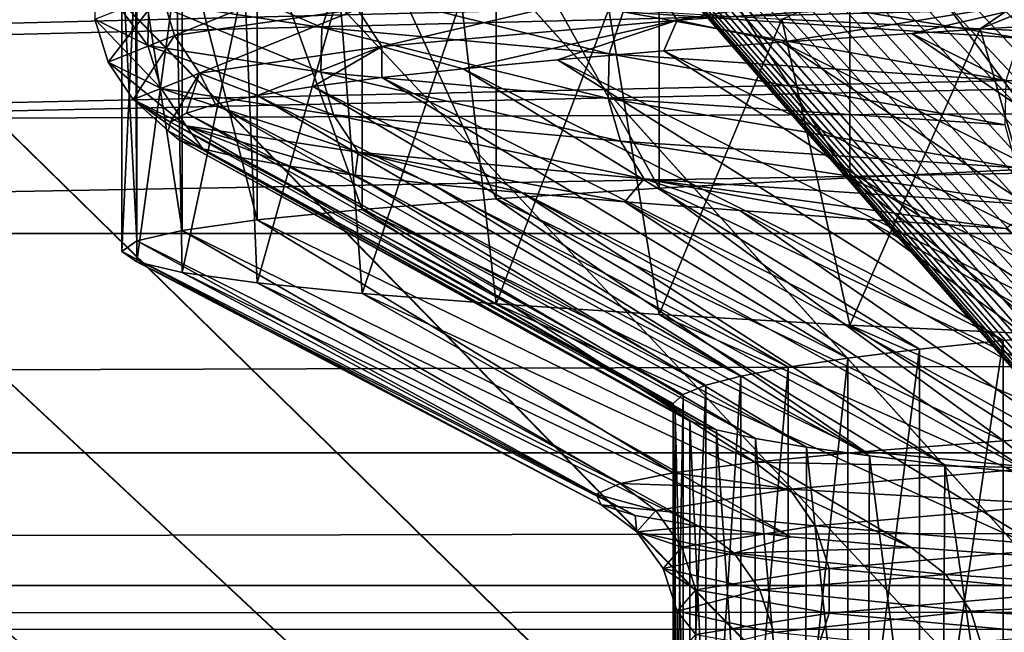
# Model space of a CAD drawing. Header units: metres. Extents: x -205 to 205, y -104 to 104.
# Tile 656 of 656: x -13.38 to -11.68, y -63.58 to -62.52. Entities that reach past the tile are written whole.
import ezdxf

# ---------------------------------------------------------------- set-up
doc = ezdxf.new("R2010")
doc.units = ezdxf.units.M
doc.layers.add('solid_01_2-CONSUMER_EHM_BOX_SW0001', color=7, linetype='CONTINUOUS')

msp = doc.modelspace()

# ---------------------------------------------------------------- linework, layer by layer
at = {"layer": 'solid_01_2-CONSUMER_EHM_BOX_SW0001'}
for points in [[(-200.010849, -74.958488), (-200.010773, 75.041512), (-0.010778, 75.04142)], [(-0.010849, -74.95858), (-200.010849, -74.958488), (-0.010778, 75.04142)], [(-18.22703, -48.090942, 1.5), (-5.630291, -67.95858, 1.5), (-5.630288, -62.958576, 1.5)], [(-18.22703, -48.090942, 1.5), (-17.911137, -55.43634, 1.5), (-5.630291, -67.95858, 1.5)], [(-18.22703, -48.090942, 1.5), (-5.616795, -62.575417, 1.5), (-5.606723, -62.448895, 1.5)], [(-18.22703, -48.090942, 1.5), (-5.624079, -62.702541, 1.5), (-5.616795, -62.575417, 1.5)], [(-18.22703, -48.090942, 1.5), (-5.628577, -62.830261, 1.5), (-5.624079, -62.702541, 1.5)], [(-18.22703, -48.090942, 1.5), (-5.630288, -62.958576, 1.5), (-5.628577, -62.830261, 1.5)], [(-16.935644, -50.113178, 23.020857), (-10.114202, -65.803871, 10.835979), (-16.93564, -65.803871, 23.020824)], [(-16.935644, -50.113178, 23.020857), (-10.114178, -50.113178, 10.83596), (-10.114202, -65.803871, 10.835979)], [(-16.890543, -50.113178, 26.427031), (-16.890539, -65.803871, 26.427061), (-9.748847, -50.113178, 38.42704)], [(-9.748847, -50.113178, 38.42704), (-16.890539, -65.803871, 26.427061), (-9.748873, -65.803871, 38.427025)], [(-17.911137, -55.43634, 1.5), (-17.891396, -55.958572, 1.5), (-5.630291, -67.95858, 1.5)], [(-17.891396, -55.958572, 1.5), (-17.911461, -56.484039, 1.5), (-4.227978, -71.672737, 1.5)], [(-17.891396, -55.958572, 1.5), (-5.628419, -68.087067, 1.5), (-5.630291, -67.95858, 1.5)], [(-17.891396, -55.958572, 1.5), (-5.623807, -68.214882, 1.5), (-5.628419, -68.087067, 1.5)], [(-17.891396, -55.958572, 1.5), (-5.616457, -68.342003, 1.5), (-5.623807, -68.214882, 1.5)], [(-17.891396, -55.958572, 1.5), (-5.606367, -68.468452, 1.5), (-5.616457, -68.342003, 1.5)], [(-17.891396, -55.958572, 1.5), (-5.593538, -68.594208, 1.5), (-5.606367, -68.468452, 1.5)], [(-17.891396, -55.958572, 1.5), (-5.577969, -68.719284, 1.5), (-5.593538, -68.594208, 1.5)], [(-17.891396, -55.958572, 1.5), (-5.559661, -68.843681, 1.5), (-5.577969, -68.719284, 1.5)], [(-17.891396, -55.958572, 1.5), (-5.538614, -68.967392, 1.5), (-5.559661, -68.843681, 1.5)], [(-17.891396, -55.958572, 1.5), (-5.514828, -69.090416, 1.5), (-5.538614, -68.967392, 1.5)], [(-17.891396, -55.958572, 1.5), (-5.488285, -69.212814, 1.5), (-5.514828, -69.090416, 1.5)], [(-17.891396, -55.958572, 1.5), (-5.458924, -69.334785, 1.5), (-5.488285, -69.212814, 1.5)], [(-17.891396, -55.958572, 1.5), (-5.426768, -69.456238, 1.5), (-5.458924, -69.334785, 1.5)], [(-17.891396, -55.958572, 1.5), (-5.391854, -69.57708, 1.5), (-5.426768, -69.456238, 1.5)], [(-17.891396, -55.958572, 1.5), (-5.354214, -69.697182, 1.5), (-5.391854, -69.57708, 1.5)], [(-17.891396, -55.958572, 1.5), (-5.313886, -69.816452, 1.5), (-5.354214, -69.697182, 1.5)], [(-17.891396, -55.958572, 1.5), (-5.270903, -69.934761, 1.5), (-5.313886, -69.816452, 1.5)], [(-17.891396, -55.958572, 1.5), (-5.225301, -70.052017, 1.5), (-5.270903, -69.934761, 1.5)], [(-17.891396, -55.958572, 1.5), (-5.177114, -70.168091, 1.5), (-5.225301, -70.052017, 1.5)], [(-17.891396, -55.958572, 1.5), (-5.126377, -70.282898, 1.5), (-5.177114, -70.168091, 1.5)], [(-17.891396, -55.958572, 1.5), (-5.073048, -70.396767, 1.5), (-5.126377, -70.282898, 1.5)], [(-17.891396, -55.958572, 1.5), (-5.017091, -70.509857, 1.5), (-5.073048, -70.396767, 1.5)], [(-17.891396, -55.958572, 1.5), (-4.958504, -70.622047, 1.5), (-5.017091, -70.509857, 1.5)], [(-17.891396, -55.958572, 1.5), (-4.897288, -70.7332, 1.5), (-4.958504, -70.622047, 1.5)], [(-17.891396, -55.958572, 1.5), (-4.833442, -70.843193, 1.5), (-4.897288, -70.7332, 1.5)], [(-17.891396, -55.958572, 1.5), (-4.766966, -70.951912, 1.5), (-4.833442, -70.843193, 1.5)], [(-17.891396, -55.958572, 1.5), (-4.69786, -71.059227, 1.5), (-4.766966, -70.951912, 1.5)], [(-17.891396, -55.958572, 1.5), (-4.626123, -71.165016, 1.5), (-4.69786, -71.059227, 1.5)], [(-17.891396, -55.958572, 1.5), (-4.551755, -71.26915, 1.5), (-4.626123, -71.165016, 1.5)], [(-17.891396, -55.958572, 1.5), (-4.474756, -71.37175, 1.5), (-4.551755, -71.26915, 1.5)], [(-17.891396, -55.958572, 1.5), (-4.395126, -71.473305, 1.5), (-4.474756, -71.37175, 1.5)], [(-17.891396, -55.958572, 1.5), (-4.312868, -71.573692, 1.5), (-4.395126, -71.473305, 1.5)], [(-17.891396, -55.958572, 1.5), (-4.227978, -71.672737, 1.5), (-4.312868, -71.573692, 1.5)], [(-17.911461, -56.484039, 1.5), (-17.968445, -57.00082, 1.5), (-4.140458, -71.770256, 1.5)], [(-17.911461, -56.484039, 1.5), (-4.140458, -71.770256, 1.5), (-4.227978, -71.672737, 1.5)], [(-17.968445, -57.00082, 1.5), (-18.062349, -57.508919, 1.5), (-4.140458, -71.770256, 1.5)], [(-18.062349, -57.508919, 1.5), (-18.193842, -58.010399, 1.5), (-4.050307, -71.866081, 1.5)], [(-18.062349, -57.508919, 1.5), (-4.050307, -71.866081, 1.5), (-4.140458, -71.770256, 1.5)], [(-18.193842, -58.010399, 1.5), (-18.362253, -58.503197, 1.5), (-3.957524, -71.960037, 1.5)], [(-18.193842, -58.010399, 1.5), (-3.957524, -71.960037, 1.5), (-4.050307, -71.866081, 1.5)], [(-18.362253, -58.503197, 1.5), (-18.565573, -58.981098, 1.5), (-3.86211, -72.051941, 1.5)], [(-18.362253, -58.503197, 1.5), (-3.86211, -72.051941, 1.5), (-3.957524, -71.960037, 1.5)], [(-18.565573, -58.981098, 1.5), (-18.804636, -59.444927, 1.5), (-3.778231, -72.128967, 1.5)], [(-18.565573, -58.981098, 1.5), (-3.778231, -72.128967, 1.5), (-3.86211, -72.051941, 1.5)], [(-18.804636, -59.444927, 1.5), (-19.078606, -59.893864, 1.5), (-3.692419, -72.204247, 1.5)], [(-18.804636, -59.444927, 1.5), (-3.692419, -72.204247, 1.5), (-3.778231, -72.128967, 1.5)], [(-19.078606, -59.893864, 1.5), (-19.382944, -60.319199, 1.5), (-3.514265, -72.351166, 1.5)], [(-19.078606, -59.893864, 1.5), (-3.60447, -72.278191, 1.5), (-3.692419, -72.204247, 1.5)], [(-19.078606, -59.893864, 1.5), (-3.514265, -72.351166, 1.5), (-3.60447, -72.278191, 1.5)], [(-19.382944, -60.319199, 1.5), (-19.718016, -60.719967, 1.5), (-3.421923, -72.422989, 1.5)], [(-19.382944, -60.319199, 1.5), (-3.421923, -72.422989, 1.5), (-3.514265, -72.351166, 1.5)], [(-19.718016, -60.719967, 1.5), (-20.083458, -61.097137, 1.5), (-0.010849, -74.95858, 1.5)], [(-19.718016, -60.719967, 1.5), (-0.010849, -74.95858, 1.5), (-3.327567, -72.493484, 1.5)], [(-19.718016, -60.719967, 1.5), (-3.327567, -72.493484, 1.5), (-3.421923, -72.422989, 1.5)], [(-20.083458, -61.097137, 1.5), (-20.473637, -61.444942, 1.5), (-0.010849, -74.95858, 1.5)], [(-20.473637, -61.444942, 1.5), (-20.889027, -61.763126, 1.5), (-0.010849, -74.95858, 1.5)], [(-54.604618, -63.568218, 69), (-13.504473, -61.571167, 69), (-12.004473, -61.571278, 69)], [(-54.604618, -63.568218, 69), (-12.004473, -61.571278, 69), (-7.204473, -61.571621, 69)], [(-6.004473, -61.571709, 69), (-54.604618, -63.568218, 69), (-7.204473, -61.571621, 69)], [(-6.004473, -61.571709, 69), (5.995527, -61.572571, 69), (-54.604618, -63.568218, 69)], [(5.995527, -61.572571, 69), (7.195527, -61.572655, 69), (-54.604618, -63.568218, 69)], [(7.195527, -61.572655, 69), (11.995527, -61.573002, 69), (-54.604618, -63.568218, 69)], [(11.995527, -61.573002, 69), (13.495527, -61.573109, 69), (-54.604618, -63.568218, 69)], [(13.495527, -61.573109, 69), (24.245527, -61.573879, 69), (-54.604618, -63.568218, 69)], [(24.245527, -61.573879, 69), (25.745527, -61.573986, 69), (-54.604618, -63.568218, 69)], [(25.745527, -61.573986, 69), (36.095528, -61.57473, 69), (-54.604618, -63.568218, 69)], [(36.095528, -61.57473, 69), (37.595528, -61.574837, 69), (-54.604618, -63.568218, 69)], [(37.595528, -61.574837, 69), (54.595528, -61.576061, 69), (-54.604618, -63.568218, 69)], [(54.595528, -61.576061, 69), (54.595383, -63.576061, 69), (-54.604618, -63.568218, 69)], [(-20.889027, -61.763126, 1.5), (-21.329157, -62.051952, 1.5), (-0.010849, -74.95858, 1.5)], [(-21.329157, -62.051952, 1.5), (-21.786985, -62.306408, 1.5), (-0.010849, -74.95858, 1.5)], [(-11.71913, -62.535767, 18.425154), (-12.061123, -62.518578, 19.136127), (-11.085246, -62.106728, 18.977259)], [(-11.71913, -62.535767, 18.425154), (-11.085246, -62.106728, 18.977259), (-10.710612, -62.125141, 18.282154)], [(-11.335252, -62.55294, 17.735847), (-11.71913, -62.535767, 18.425154), (-10.710612, -62.125141, 18.282154)], [(-11.567352, -62.774155, 30.859097), (-11.567363, -62.252636, 30.859076), (-11.94381, -62.270748, 30.120247)], [(-11.943801, -62.792328, 30.120268), (-11.94381, -62.270748, 30.120247), (-12.273116, -62.288864, 29.359266)], [(-11.567352, -62.774155, 30.859097), (-11.94381, -62.270748, 30.120247), (-11.943801, -62.792328, 30.120268)], [(-12.273108, -62.810516, 29.359285), (-12.273116, -62.288864, 29.359266), (-12.553992, -62.30698, 28.579111)], [(-11.943801, -62.792328, 30.120268), (-12.273116, -62.288864, 29.359266), (-12.273108, -62.810516, 29.359285)], [(-21.786985, -62.306408, 1.5), (-22.262926, -62.525806, 1.5), (-0.010849, -74.95858, 1.5)], [(-12.553987, -62.828705, 28.57913), (-12.553992, -62.30698, 28.579111), (-12.785339, -62.325104, 27.782835)], [(-12.273108, -62.810516, 29.359285), (-12.553992, -62.30698, 28.579111), (-12.553987, -62.828705, 28.57913)], [(-12.785336, -62.846882, 27.782852), (-12.785339, -62.325104, 27.782835), (-12.966241, -62.343231, 26.973566)], [(-12.553987, -62.828705, 28.57913), (-12.785339, -62.325104, 27.782835), (-12.785336, -62.846882, 27.782852)], [(-12.966239, -62.86504, 26.973579), (-12.966241, -62.343231, 26.973566), (-13.095975, -62.36137, 26.15451)], [(-12.785336, -62.846882, 27.782852), (-12.966241, -62.343231, 26.973566), (-12.966239, -62.86504, 26.973579)], [(-59.100994, -62.364162, 75), (-58.043312, -62.885124, 75), (59.091938, -62.37265, 75)], [(-58.043312, -62.885124, 75), (58.03418, -62.893459, 75), (59.091938, -62.37265, 75)], [(-13.095974, -62.88319, 26.15452), (-13.095975, -62.36137, 26.15451), (-13.174023, -62.379513, 25.328903)], [(-12.966239, -62.86504, 26.973579), (-13.095975, -62.36137, 26.15451), (-13.095974, -62.88319, 26.15452)], [(-13.174023, -62.901329, 25.328909), (-13.174023, -62.379513, 25.328903), (-13.200074, -62.397659, 24.5)], [(-13.095974, -62.88319, 26.15452), (-13.174023, -62.379513, 25.328903), (-13.174023, -62.901329, 25.328909)], [(-13.174023, -62.901329, 25.328909), (-13.200074, -62.397659, 24.5), (-13.200075, -62.91946, 24.5)], [(-13.200075, -62.91946, 24.5), (-13.200074, -62.397659, 24.5), (-13.176491, -62.415009, 23.711302)], [(-12.282241, -62.456158, 29.400137), (-11.58035, -62.410595, 30.887045), (-12.241695, -62.520607, 29.383949)], [(-11.58035, -62.410595, 30.887045), (-11.542123, -62.475044, 30.86595), (-12.241695, -62.520607, 29.383949)], [(-13.200075, -62.91946, 24.5), (-13.176491, -62.415009, 23.711302), (-13.174024, -62.937504, 23.671101)], [(-13.174024, -62.937504, 23.671101), (-13.176491, -62.415009, 23.711302), (-13.105828, -62.432331, 22.925442)], [(-13.127313, -62.414959, 22.939831), (-13.153112, -62.487778, 22.936749), (-12.855122, -62.53334, 21.316725)], [(-13.13166, -62.473366, 26.224684), (-12.815519, -62.427803, 27.842329), (-13.109196, -62.547287, 26.221716)], [(-12.829907, -62.460522, 21.322985), (-13.127313, -62.414959, 22.939831), (-12.855122, -62.53334, 21.316725)], [(-12.815519, -62.427803, 27.842329), (-12.793598, -62.501724, 27.836594), (-13.109196, -62.547287, 26.221716)], [(-13.244747, -62.442215, 24.580976), (-13.246477, -62.518929, 24.580967), (-13.154828, -62.564491, 22.936523)], [(-13.153112, -62.487778, 22.936749), (-13.244747, -62.442215, 24.580976), (-13.154828, -62.564491, 22.936523)], [(-13.174024, -62.937504, 23.671101), (-13.105828, -62.432331, 22.925442), (-13.095976, -62.955578, 22.845493)], [(-13.095976, -62.955578, 22.845493), (-13.105828, -62.432331, 22.925442), (-12.988341, -62.449631, 22.145231)], [(-12.291567, -62.443779, 19.771215), (-12.334893, -62.506088, 19.754538), (-11.651344, -62.551651, 18.258671)], [(-11.61042, -62.489346, 18.280602), (-12.291567, -62.443779, 19.771215), (-11.651344, -62.551651, 18.258671)], [(-13.095976, -62.955578, 22.845493), (-12.988341, -62.449631, 22.145231), (-12.966243, -62.973679, 22.026442)], [(-12.966243, -62.973679, 22.026442), (-12.988341, -62.449631, 22.145231), (-12.824454, -62.466908, 21.373453)], [(-12.829907, -62.460522, 21.322985), (-12.855122, -62.53334, 21.316725), (-12.359133, -62.578903, 19.745195)], [(-12.334893, -62.506088, 19.754538), (-12.829907, -62.460522, 21.322985), (-12.359133, -62.578903, 19.745195)], [(-12.793598, -62.501724, 27.836594), (-12.282241, -62.456158, 29.400137), (-12.751362, -62.56617, 27.825567)], [(-12.282241, -62.456158, 29.400137), (-12.241695, -62.520607, 29.383949), (-12.751362, -62.56617, 27.825567)], [(-13.246477, -62.518929, 24.580967), (-13.13166, -62.473366, 26.224684), (-13.223815, -62.59285, 24.580811)], [(-13.13166, -62.473366, 26.224684), (-13.109196, -62.547287, 26.221716), (-13.223815, -62.59285, 24.580811)], [(-12.966243, -62.973679, 22.026442), (-12.824454, -62.466908, 21.373453), (-12.785342, -62.991802, 21.217176)], [(-12.785342, -62.991802, 21.217176), (-12.824454, -62.466908, 21.373453), (-12.614761, -62.484158, 20.612883)], [(-12.241695, -62.520607, 29.383949), (-11.542123, -62.475044, 30.86595), (-12.061116, -62.558475, 29.666821)], [(-11.542123, -62.475044, 30.86595), (-11.836858, -62.543297, 30.163109), (-12.061116, -62.558475, 29.666821)], [(-11.542123, -62.475044, 30.86595), (-11.592205, -62.528133, 30.648819), (-11.836858, -62.543297, 30.163109)], [(-13.153112, -62.487778, 22.936749), (-13.154828, -62.564491, 22.936523), (-12.856795, -62.610058, 21.316288)], [(-12.855122, -62.53334, 21.316725), (-13.153112, -62.487778, 22.936749), (-12.856795, -62.610058, 21.316288)], [(-12.785342, -62.991802, 21.217176), (-12.614761, -62.484158, 20.612883), (-12.553997, -63.009972, 20.420902)], [(-12.553997, -63.009972, 20.420902), (-12.614761, -62.484158, 20.612883), (-12.360017, -62.501377, 19.86623)], [(-13.109196, -62.547287, 26.221716), (-12.793598, -62.501724, 27.836594), (-13.065915, -62.611736, 26.216021)], [(-12.793598, -62.501724, 27.836594), (-12.751362, -62.56617, 27.825567), (-13.065915, -62.611736, 26.216021)], [(-12.553997, -63.009972, 20.420902), (-12.360017, -62.501377, 19.86623), (-12.273123, -63.028175, 19.640751)], [(-12.273123, -63.028175, 19.640751), (-12.360017, -62.501377, 19.86623), (-12.061123, -62.518578, 19.136127)], [(-12.334893, -62.506088, 19.754538), (-12.359133, -62.578903, 19.745195), (-11.674238, -62.62447, 18.246389)], [(-11.651344, -62.551651, 18.258671), (-12.334893, -62.506088, 19.754538), (-11.674238, -62.62447, 18.246389)], [(-22.262926, -62.525806, 1.5), (-22.756565, -62.710842, 1.5), (-0.010849, -74.95858, 1.5)], [(-13.246477, -62.518929, 24.580967), (-13.223815, -62.59285, 24.580811), (-13.13232, -62.638412, 22.93918)], [(-13.154828, -62.564491, 22.936523), (-13.246477, -62.518929, 24.580967), (-13.13232, -62.638412, 22.93918)], [(-12.751362, -62.56617, 27.825567), (-12.241695, -62.520607, 29.383949), (-12.610807, -62.604294, 28.116449)], [(-12.241695, -62.520607, 29.383949), (-12.448448, -62.588978, 28.642771), (-12.610807, -62.604294, 28.116449)], [(-12.241695, -62.520607, 29.383949), (-12.265026, -62.573696, 29.159985), (-12.448448, -62.588978, 28.642771)], [(-12.273123, -63.028175, 19.640751), (-12.061123, -62.518578, 19.136127), (-11.94382, -63.046375, 18.879774)], [(-12.241695, -62.520607, 29.383949), (-12.061116, -62.558475, 29.666821), (-12.265026, -62.573696, 29.159985)], [(-11.94382, -63.046375, 18.879774), (-12.061123, -62.518578, 19.136127), (-11.71913, -62.535767, 18.425154)], [(-11.592205, -62.528133, 30.648819), (-10.899573, -63.013309, 30.091408), (-11.836858, -62.543297, 30.163109)], [(-13.223815, -62.59285, 24.580811), (-13.109196, -62.547287, 26.221716), (-13.180154, -62.657299, 24.580534)], [(-13.109196, -62.547287, 26.221716), (-13.065915, -62.611736, 26.216021), (-13.180154, -62.657299, 24.580534)], [(-12.855122, -62.53334, 21.316725), (-12.856795, -62.610058, 21.316288), (-12.36074, -62.655621, 19.744555)], [(-12.359133, -62.578903, 19.745195), (-12.855122, -62.53334, 21.316725), (-12.36074, -62.655621, 19.744555)], [(-11.836858, -62.543297, 30.163109), (-11.124141, -63.028381, 29.630116), (-12.061116, -62.558475, 29.666821)], [(-11.94382, -63.046375, 18.879774), (-11.71913, -62.535767, 18.425154), (-11.567377, -63.064548, 18.140949)], [(-11.836858, -62.543297, 30.163109), (-10.899573, -63.013309, 30.091408), (-11.124141, -63.028381, 29.630116)], [(-11.567377, -63.064548, 18.140949), (-11.71913, -62.535767, 18.425154), (-11.335252, -62.55294, 17.735847)], [(-13.154828, -62.564491, 22.936523), (-13.13232, -62.638412, 22.93918), (-12.834795, -62.683979, 21.321718)], [(-12.856795, -62.610058, 21.316288), (-13.154828, -62.564491, 22.936523), (-12.834795, -62.683979, 21.321718)], [(-12.061116, -62.558475, 29.666821), (-11.32919, -63.043301, 29.159838), (-12.265026, -62.573696, 29.159985)], [(-12.061116, -62.558475, 29.666821), (-11.124141, -63.028381, 29.630116), (-11.32919, -63.043301, 29.159838)], [(-13.065915, -62.611736, 26.216021), (-12.751362, -62.56617, 27.825567), (-12.965676, -62.650333, 26.500343)], [(-12.751362, -62.56617, 27.825567), (-12.86987, -62.634983, 27.043436), (-12.965676, -62.650333, 26.500343)], [(-12.751362, -62.56617, 27.825567), (-12.751454, -62.619633, 27.582745), (-12.86987, -62.634983, 27.043436)], [(-12.751362, -62.56617, 27.825567), (-12.610807, -62.604294, 28.116449), (-12.751454, -62.619633, 27.582745)], [(-12.265026, -62.573696, 29.159985), (-11.514366, -63.058182, 28.681393), (-12.448448, -62.588978, 28.642771)], [(-12.359133, -62.578903, 19.745195), (-12.36074, -62.655621, 19.744555), (-11.675754, -62.701183, 18.245554)], [(-11.674238, -62.62447, 18.246389), (-12.359133, -62.578903, 19.745195), (-11.675754, -62.701183, 18.245554)], [(-12.265026, -62.573696, 29.159985), (-11.32919, -63.043301, 29.159838), (-11.514366, -63.058182, 28.681393)], [(-13.223815, -62.59285, 24.580811), (-13.180154, -62.657299, 24.580534), (-13.088959, -62.702866, 22.944324)], [(-13.13232, -62.638412, 22.93918), (-13.223815, -62.59285, 24.580811), (-13.088959, -62.702866, 22.944324)], [(-12.448448, -62.588978, 28.642771), (-11.679348, -63.073132, 28.195608), (-12.610807, -62.604294, 28.116449)], [(-12.448448, -62.588978, 28.642771), (-11.514366, -63.058182, 28.681393), (-11.679348, -63.073132, 28.195608)], [(-13.180154, -62.657299, 24.580534), (-13.065915, -62.611736, 26.216021), (-13.115846, -62.696331, 24.864553)], [(-13.065915, -62.611736, 26.216021), (-13.088664, -62.681, 25.409893), (-13.115846, -62.696331, 24.864553)], [(-13.065915, -62.611736, 26.216021), (-13.038635, -62.665672, 25.955309), (-13.088664, -62.681, 25.409893)], [(-13.065915, -62.611736, 26.216021), (-12.965676, -62.650333, 26.500343), (-13.038635, -62.665672, 25.955309)], [(-12.856795, -62.610058, 21.316288), (-12.834795, -62.683979, 21.321718), (-12.339586, -62.729542, 19.752674)], [(-12.36074, -62.655621, 19.744555), (-12.856795, -62.610058, 21.316288), (-12.339586, -62.729542, 19.752674)], [(-12.610807, -62.604294, 28.116449), (-11.823851, -63.088268, 27.703325), (-12.751454, -62.619633, 27.582745)], [(-12.610807, -62.604294, 28.116449), (-11.679348, -63.073132, 28.195608), (-11.823851, -63.088268, 27.703325)], [(-12.751454, -62.619633, 27.582745), (-11.947617, -63.103622, 27.205402), (-12.86987, -62.634983, 27.043436)], [(-12.751454, -62.619633, 27.582745), (-11.823851, -63.088268, 27.703325), (-11.947617, -63.103622, 27.205402)], [(-13.13232, -62.638412, 22.93918), (-13.088959, -62.702866, 22.944324), (-12.792415, -62.748428, 21.332203)], [(-12.834795, -62.683979, 21.321718), (-13.13232, -62.638412, 22.93918), (-12.792415, -62.748428, 21.332203)], [(-12.86987, -62.634983, 27.043436), (-12.050426, -63.119091, 26.702724), (-12.965676, -62.650333, 26.500343)], [(-12.86987, -62.634983, 27.043436), (-11.947617, -63.103622, 27.205402), (-12.050426, -63.119091, 26.702724)], [(-13.180154, -62.657299, 24.580534), (-13.101721, -62.726986, 23.774998), (-13.060148, -62.74229, 23.231194)], [(-13.088959, -62.702866, 22.944324), (-13.180154, -62.657299, 24.580534), (-13.060148, -62.74229, 23.231194)], [(-13.180154, -62.657299, 24.580534), (-13.120223, -62.711662, 24.319519), (-13.101721, -62.726986, 23.774998)], [(-13.180154, -62.657299, 24.580534), (-13.115846, -62.696331, 24.864553), (-13.120223, -62.711662, 24.319519)], [(-13.038635, -62.665672, 25.955309), (-12.192485, -63.150345, 25.686636), (-13.088664, -62.681, 25.409893)], [(-12.965676, -62.650333, 26.500343), (-12.132097, -63.134666, 26.196173), (-13.038635, -62.665672, 25.955309)], [(-13.038635, -62.665672, 25.955309), (-12.132097, -63.134666, 26.196173), (-12.192485, -63.150345, 25.686636)], [(-12.965676, -62.650333, 26.500343), (-12.050426, -63.119091, 26.702724), (-12.132097, -63.134666, 26.196173)], [(-12.36074, -62.655621, 19.744555), (-12.339586, -62.729542, 19.752674), (-11.655769, -62.775105, 18.256237)], [(-11.675754, -62.701183, 18.245554), (-12.36074, -62.655621, 19.744555), (-11.655769, -62.775105, 18.256237)], [(-13.088664, -62.681, 25.409893), (-12.231483, -63.16613, 25.175009), (-13.115846, -62.696331, 24.864553)], [(-13.088664, -62.681, 25.409893), (-12.192485, -63.150345, 25.686636), (-12.231483, -63.16613, 25.175009)], [(-13.115846, -62.696331, 24.864553), (-12.249021, -63.182022, 24.662188), (-13.120223, -62.711662, 24.319519)], [(-13.115846, -62.696331, 24.864553), (-12.231483, -63.16613, 25.175009), (-12.249021, -63.182022, 24.662188)], [(-12.834795, -62.683979, 21.321718), (-12.792415, -62.748428, 21.332203), (-12.298839, -62.793995, 19.768339)], [(-12.339586, -62.729542, 19.752674), (-12.834795, -62.683979, 21.321718), (-12.298839, -62.793995, 19.768339)], [(-22.756565, -62.710842, 1.5), (-23.259628, -62.858597, 1.5), (-0.010849, -74.95858, 1.5)], [(-13.120223, -62.711662, 24.319519), (-12.249021, -63.182022, 24.662188), (-12.245173, -63.196987, 24.152815)], [(-13.120223, -62.711662, 24.319519), (-12.245173, -63.196987, 24.152815), (-13.101721, -62.726986, 23.774998)], [(-13.088959, -62.702866, 22.944324), (-12.90772, -62.772831, 22.146904), (-12.797235, -62.788044, 21.608461)], [(-12.792415, -62.748428, 21.332203), (-13.088959, -62.702866, 22.944324), (-12.797235, -62.788044, 21.608461)], [(-13.088959, -62.702866, 22.944324), (-12.995432, -62.75758, 22.688293), (-12.90772, -62.772831, 22.146904)], [(-13.088959, -62.702866, 22.944324), (-13.060148, -62.74229, 23.231194), (-12.995432, -62.75758, 22.688293)], [(-13.101721, -62.726986, 23.774998), (-12.245173, -63.196987, 24.152815), (-12.220153, -63.211979, 23.644047)], [(-13.101721, -62.726986, 23.774998), (-12.220153, -63.211979, 23.644047), (-13.060148, -62.74229, 23.231194)], [(-12.339586, -62.729542, 19.752674), (-12.298839, -62.793995, 19.768339), (-11.617278, -62.839561, 18.276846)], [(-11.655769, -62.775105, 18.256237), (-12.339586, -62.729542, 19.752674), (-11.617278, -62.839561, 18.276846)], [(-13.060148, -62.74229, 23.231194), (-12.220153, -63.211979, 23.644047), (-12.174005, -63.226997, 23.136765)], [(-13.060148, -62.74229, 23.231194), (-12.174005, -63.226997, 23.136765), (-12.995432, -62.75758, 22.688293)], [(-12.792415, -62.748428, 21.332203), (-12.797235, -62.788044, 21.608461), (-12.664242, -62.803242, 21.074364)], [(-12.792415, -62.748428, 21.332203), (-12.509078, -62.818447, 20.546003), (-12.332164, -62.833687, 20.024771)], [(-12.298839, -62.793995, 19.768339), (-12.792415, -62.748428, 21.332203), (-12.332164, -62.833687, 20.024771)], [(-12.792415, -62.748428, 21.332203), (-12.664242, -62.803242, 21.074364), (-12.509078, -62.818447, 20.546003)], [(-12.995432, -62.75758, 22.688293), (-12.174005, -63.226997, 23.136765), (-12.106807, -63.242039, 22.631844)], [(-12.995432, -62.75758, 22.688293), (-12.106807, -63.242039, 22.631844), (-12.90772, -62.772831, 22.146904)], [(-12.90772, -62.772831, 22.146904), (-12.106807, -63.242039, 22.631844), (-12.018678, -63.257107, 22.130157)], [(-12.90772, -62.772831, 22.146904), (-12.018678, -63.257107, 22.130157), (-12.797235, -62.788044, 21.608461)], [(-11.567352, -62.774155, 30.859097), (-11.943801, -62.792328, 30.120268), (-11.061133, -63.209156, 30.070127)], [(-12.797235, -62.788044, 21.608461), (-12.018678, -63.257107, 22.130157), (-11.909769, -63.272202, 21.632572)], [(-12.797235, -62.788044, 21.608461), (-11.909769, -63.272202, 21.632572), (-12.664242, -62.803242, 21.074364)], [(-12.298839, -62.793995, 19.768339), (-12.332164, -62.833687, 20.024771), (-12.133996, -62.848984, 19.512035)], [(-12.298839, -62.793995, 19.768339), (-11.914945, -62.864365, 19.008669), (-11.675328, -62.879818, 18.515244)], [(-11.617278, -62.839561, 18.276846), (-12.298839, -62.793995, 19.768339), (-11.675328, -62.879818, 18.515244)], [(-12.298839, -62.793995, 19.768339), (-12.133996, -62.848984, 19.512035), (-11.914945, -62.864365, 19.008669)], [(-11.943801, -62.792328, 30.120268), (-12.273108, -62.810516, 29.359285), (-11.393126, -63.227543, 29.354843)], [(-11.943801, -62.792328, 30.120268), (-11.393126, -63.227543, 29.354843), (-11.061133, -63.209156, 30.070127)], [(-12.664242, -62.803242, 21.074364), (-11.909769, -63.272202, 21.632572), (-11.780273, -63.287312, 21.139957)], [(-12.664242, -62.803242, 21.074364), (-11.780273, -63.287312, 21.139957), (-12.509078, -62.818447, 20.546003)], [(-12.273108, -62.810516, 29.359285), (-12.553987, -62.828705, 28.57913), (-11.679111, -63.24593, 28.620026)], [(-12.509078, -62.818447, 20.546003), (-11.780273, -63.287312, 21.139957), (-11.630414, -63.302444, 20.653162)], [(-12.509078, -62.818447, 20.546003), (-11.630414, -63.302444, 20.653162), (-12.332164, -62.833687, 20.024771)], [(-12.273108, -62.810516, 29.359285), (-11.679111, -63.24593, 28.620026), (-11.393126, -63.227543, 29.354843)], [(-12.553987, -62.828705, 28.57913), (-12.785336, -62.846882, 27.782852), (-11.917854, -63.264317, 27.868509)], [(-12.553987, -62.828705, 28.57913), (-11.917854, -63.264317, 27.868509), (-11.679111, -63.24593, 28.620026)], [(-12.332164, -62.833687, 20.024771), (-11.630414, -63.302444, 20.653162), (-11.460449, -63.317604, 20.173019)], [(-12.332164, -62.833687, 20.024771), (-11.460449, -63.317604, 20.173019), (-12.133996, -62.848984, 19.512035)], [(-12.785336, -62.846882, 27.782852), (-12.966239, -62.86504, 26.973579), (-12.1081, -63.282711, 27.103153)], [(-12.785336, -62.846882, 27.782852), (-12.1081, -63.282711, 27.103153), (-11.917854, -63.264317, 27.868509)], [(-12.133996, -62.848984, 19.512035), (-11.460449, -63.317604, 20.173019), (-11.27067, -63.332802, 19.700352)], [(-12.133996, -62.848984, 19.512035), (-11.27067, -63.332802, 19.700352), (-11.914945, -62.864365, 19.008669)], [(-23.259628, -62.858597, 1.5), (-23.772503, -62.968483, 1.5), (-0.010849, -74.95858, 1.5)], [(-12.966239, -62.86504, 26.973579), (-13.095974, -62.88319, 26.15452), (-12.249017, -63.301102, 26.327118)], [(-12.966239, -62.86504, 26.973579), (-12.249017, -63.301102, 26.327118), (-12.1081, -63.282711, 27.103153)], [(-11.914945, -62.864365, 19.008669), (-11.27067, -63.332802, 19.700352), (-11.061399, -63.348042, 19.23597)], [(-11.914945, -62.864365, 19.008669), (-11.061399, -63.348042, 19.23597), (-11.675328, -62.879818, 18.515244)], [(-58.043312, -62.885124, 75), (-56.925083, -63.26376, 75), (58.03418, -62.893459, 75)], [(-13.095974, -62.88319, 26.15452), (-13.174023, -62.901329, 25.328909), (-12.340341, -63.3195, 25.54356)], [(-13.095974, -62.88319, 26.15452), (-12.340341, -63.3195, 25.54356), (-12.249017, -63.301102, 26.327118)], [(-56.925083, -63.26376, 75), (56.915897, -63.271935, 75), (58.03418, -62.893459, 75)], [(-13.174023, -62.901329, 25.328909), (-13.200075, -62.91946, 24.5), (-12.381822, -63.337898, 24.755621)], [(-13.174023, -62.901329, 25.328909), (-12.381822, -63.337898, 24.755621), (-12.340341, -63.3195, 25.54356)], [(-13.200075, -62.91946, 24.5), (-13.174024, -62.937504, 23.671101), (-12.373193, -63.3563, 23.966446)], [(-13.200075, -62.91946, 24.5), (-12.373193, -63.3563, 23.966446), (-12.381822, -63.337898, 24.755621)], [(-13.174024, -62.937504, 23.671101), (-13.095976, -62.955578, 22.845493), (-12.314181, -63.37471, 23.179249)], [(-13.174024, -62.937504, 23.671101), (-12.314181, -63.37471, 23.179249), (-12.373193, -63.3563, 23.966446)], [(-13.095976, -62.955578, 22.845493), (-12.966243, -62.973679, 22.026442), (-12.204803, -63.393124, 22.397293)], [(-13.095976, -62.955578, 22.845493), (-12.204803, -63.393124, 22.397293), (-12.314181, -63.37471, 23.179249)], [(-23.772503, -62.968483, 1.5), (-24.294804, -63.041092, 1.5), (-0.010849, -74.95858, 1.5)], [(-12.966243, -62.973679, 22.026442), (-12.785342, -62.991802, 21.217176), (-12.045784, -63.411541, 21.623777)], [(-12.966243, -62.973679, 22.026442), (-12.045784, -63.411541, 21.623777), (-12.204803, -63.393124, 22.397293)], [(-12.785342, -62.991802, 21.217176), (-12.553997, -63.009972, 20.420902), (-11.837971, -63.429955, 20.861858)], [(-12.785342, -62.991802, 21.217176), (-11.837971, -63.429955, 20.861858), (-12.045784, -63.411541, 21.623777)], [(-12.553997, -63.009972, 20.420902), (-12.273123, -63.028175, 19.640751), (-11.582176, -63.448372, 20.114584)], [(-12.553997, -63.009972, 20.420902), (-11.582176, -63.448372, 20.114584), (-11.837971, -63.429955, 20.861858)], [(-12.273123, -63.028175, 19.640751), (-11.94382, -63.046375, 18.879774), (-11.27925, -63.466793, 19.385134)], [(-12.273123, -63.028175, 19.640751), (-11.27925, -63.466793, 19.385134), (-11.582176, -63.448372, 20.114584)], [(-24.294804, -63.041092, 1.5), (-24.81708, -63.075283, 1.5), (-0.010849, -74.95858, 1.5)], [(-11.94382, -63.046375, 18.879774), (-11.567377, -63.064548, 18.140949), (-10.930178, -63.485214, 18.676651)], [(-11.94382, -63.046375, 18.879774), (-10.930178, -63.485214, 18.676651), (-11.27925, -63.466793, 19.385134)], [(-11.823851, -63.088268, 27.703325), (-11.679348, -63.073132, 28.195608), (-11.823829, -64.045998, 27.703407)], [(-11.679348, -63.073132, 28.195608), (-11.679318, -64.030579, 28.195705), (-11.823829, -64.045998, 27.703407)], [(-11.679348, -63.073132, 28.195608), (-11.514366, -63.058182, 28.681393), (-11.679318, -64.030579, 28.195705)], [(-11.514366, -63.058182, 28.681393), (-11.514326, -64.015045, 28.681503), (-11.679318, -64.030579, 28.195705)], [(-24.81708, -63.075283, 1.5), (-25.141399, -66.458572, 1.5), (-0.010849, -74.95858, 1.5)], [(-11.947617, -63.103622, 27.205402), (-11.823851, -63.088268, 27.703325), (-11.947602, -64.061279, 27.205471)], [(-11.823851, -63.088268, 27.703325), (-11.823829, -64.045998, 27.703407), (-11.947602, -64.061279, 27.205471)], [(-12.050426, -63.119091, 26.702724), (-11.947617, -63.103622, 27.205402), (-12.050417, -64.076492, 26.702778)], [(-11.947617, -63.103622, 27.205402), (-11.947602, -64.061279, 27.205471), (-12.050417, -64.076492, 26.702778)], [(-12.132097, -63.134666, 26.196173), (-12.050426, -63.119091, 26.702724), (-12.132092, -64.091637, 26.196213)], [(-12.050426, -63.119091, 26.702724), (-12.050417, -64.076492, 26.702778), (-12.132092, -64.091637, 26.196213)], [(-12.192485, -63.150345, 25.686636), (-12.132097, -63.134666, 26.196173), (-12.192483, -64.10672, 25.686663)], [(-12.132097, -63.134666, 26.196173), (-12.132092, -64.091637, 26.196213), (-12.192483, -64.10672, 25.686663)], [(-12.192485, -63.150345, 25.686636), (-12.192483, -64.10672, 25.686663), (-12.231483, -64.121742, 25.175022)], [(-12.231483, -63.16613, 25.175009), (-12.192485, -63.150345, 25.686636), (-12.231483, -64.121742, 25.175022)], [(-12.231483, -63.16613, 25.175009), (-12.231483, -64.121742, 25.175022), (-12.249022, -64.136696, 24.662188)], [(-12.249021, -63.182022, 24.662188), (-12.231483, -63.16613, 25.175009), (-12.249022, -64.136696, 24.662188)], [(-12.245255, -64.151779, 24.155695), (-12.249021, -63.182022, 24.662188), (-12.249022, -64.136696, 24.662188)], [(-12.245173, -63.196987, 24.152815), (-12.249021, -63.182022, 24.662188), (-12.245255, -64.151779, 24.155695)], [(-12.245173, -63.196987, 24.152815), (-12.245255, -64.151779, 24.155695), (-12.220555, -64.166908, 23.649796)], [(-12.220153, -63.211979, 23.644047), (-12.245173, -63.196987, 24.152815), (-12.220555, -64.166908, 23.649796)], [(-12.220153, -63.211979, 23.644047), (-12.220555, -64.166908, 23.649796), (-12.174964, -64.182068, 23.145355)], [(-12.174005, -63.226997, 23.136765), (-12.220153, -63.211979, 23.644047), (-12.174964, -64.182068, 23.145355)], [(-12.174005, -63.226997, 23.136765), (-12.174964, -64.182068, 23.145355), (-12.10856, -64.197273, 22.643234)], [(-12.106807, -63.242039, 22.631844), (-12.174005, -63.226997, 23.136765), (-12.10856, -64.197273, 22.643234)], [(-12.106807, -63.242039, 22.631844), (-12.10856, -64.197273, 22.643234), (-12.021457, -64.212524, 22.144293)], [(-12.018678, -63.257107, 22.130157), (-12.106807, -63.242039, 22.631844), (-12.021457, -64.212524, 22.144293)], [(-11.620475, -63.292503, 28.599833), (-11.393126, -63.227543, 29.354843), (-11.679111, -63.24593, 28.620026)], [(-12.018678, -63.257107, 22.130157), (-12.021457, -64.212524, 22.144293), (-11.913805, -64.227806, 21.649384)], [(-11.909769, -63.272202, 21.632572), (-12.018678, -63.257107, 22.130157), (-11.913805, -64.227806, 21.649384)], [(-11.620475, -63.292503, 28.599833), (-11.679111, -63.24593, 28.620026), (-11.917854, -63.264317, 27.868509)], [(-56.925083, -63.26376, 75), (-55.770092, -63.492352, 75), (56.915897, -63.271935, 75)], [(-55.770092, -63.492352, 75), (55.760872, -63.500359, 75), (56.915897, -63.271935, 75)], [(-11.620475, -63.292503, 28.599833), (-11.917854, -63.264317, 27.868509), (-12.1081, -63.282711, 27.103153)], [(-11.909769, -63.272202, 21.632572), (-11.913805, -64.227806, 21.649384), (-11.78579, -64.243195, 21.159359)], [(-11.780273, -63.287312, 21.139957), (-11.909769, -63.272202, 21.632572), (-11.78579, -64.243195, 21.159359)], [(-12.047637, -63.329311, 27.089336), (-12.1081, -63.282711, 27.103153), (-12.249017, -63.301102, 26.327118)], [(-11.620475, -63.292503, 28.599833), (-12.1081, -63.282711, 27.103153), (-12.047637, -63.329311, 27.089336)], [(-11.620475, -63.292503, 28.599833), (-12.047637, -63.329311, 27.089336), (-11.577903, -63.355957, 28.584812)], [(-11.780273, -63.287312, 21.139957), (-11.78579, -64.243195, 21.159359), (-11.637634, -64.25869, 20.675058)], [(-11.630414, -63.302444, 20.653162), (-11.780273, -63.287312, 21.139957), (-11.637634, -64.25869, 20.675058)], [(-12.047637, -63.329311, 27.089336), (-12.249017, -63.301102, 26.327118), (-12.340341, -63.3195, 25.54356)], [(-12.278691, -63.366123, 25.536627), (-12.340341, -63.3195, 25.54356), (-12.381822, -63.337898, 24.755621)], [(-12.047637, -63.329311, 27.089336), (-12.340341, -63.3195, 25.54356), (-12.278691, -63.366123, 25.536627)], [(-12.047637, -63.329311, 27.089336), (-12.278691, -63.366123, 25.536627), (-12.0035, -63.392765, 27.079851)], [(-12.047637, -63.329311, 27.089336), (-12.0035, -63.392765, 27.079851), (-11.577903, -63.355957, 28.584812)], [(-12.278691, -63.366123, 25.536627), (-12.381822, -63.337898, 24.755621), (-12.373193, -63.3563, 23.966446)], [(-12.278691, -63.366123, 25.536627), (-12.373193, -63.3563, 23.966446), (-12.31115, -63.402931, 23.967129)], [(-12.31115, -63.402931, 23.967129), (-12.373193, -63.3563, 23.966446), (-12.314181, -63.37471, 23.179249)], [(-11.577903, -63.355957, 28.584812), (-12.0035, -63.392765, 27.079851), (-11.554917, -63.429504, 28.576702)], [(-12.31115, -63.402931, 23.967129), (-12.314181, -63.37471, 23.179249), (-12.204803, -63.393124, 22.397293)], [(-12.278691, -63.366123, 25.536627), (-12.31115, -63.402931, 23.967129), (-12.233707, -63.429577, 25.532829)], [(-12.278691, -63.366123, 25.536627), (-12.233707, -63.429577, 25.532829), (-12.0035, -63.392765, 27.079851)], [(-12.31115, -63.402931, 23.967129), (-12.204803, -63.393124, 22.397293), (-12.143441, -63.439743, 22.406395)], [(-12.0035, -63.392765, 27.079851), (-12.233707, -63.429577, 25.532829), (-11.979669, -63.466312, 27.07473)], [(-12.143441, -63.439743, 22.406395), (-12.204803, -63.393124, 22.397293), (-12.045784, -63.411541, 21.623777)], [(-12.0035, -63.392765, 27.079851), (-11.979669, -63.466312, 27.07473), (-11.554917, -63.429504, 28.576702)], [(-12.31115, -63.402931, 23.967129), (-12.143441, -63.439743, 22.406395), (-12.266047, -63.466385, 23.96908)], [(-12.31115, -63.402931, 23.967129), (-12.266047, -63.466385, 23.96908), (-12.233707, -63.429577, 25.532829)], [(-12.143441, -63.439743, 22.406395), (-12.045784, -63.411541, 21.623777), (-11.837971, -63.429955, 20.861858)], [(-12.233707, -63.429577, 25.532829), (-12.266047, -63.466385, 23.96908), (-12.20942, -63.503124, 25.530779)], [(-12.233707, -63.429577, 25.532829), (-12.20942, -63.503124, 25.530779), (-11.979669, -63.466312, 27.07473)], [(-12.143441, -63.439743, 22.406395), (-11.837971, -63.429955, 20.861858), (-11.77853, -63.476551, 20.879545)], [(-11.554917, -63.429504, 28.576702), (-11.979669, -63.466312, 27.07473), (-11.554977, -63.506405, 28.576723)], [(-11.77853, -63.476551, 20.879545), (-11.837971, -63.429955, 20.861858), (-11.582176, -63.448372, 20.114584)], [(-12.143441, -63.439743, 22.406395), (-12.098953, -63.503197, 22.414066), (-12.266047, -63.466385, 23.96908)], [(-12.143441, -63.439743, 22.406395), (-11.77853, -63.476551, 20.879545), (-12.098953, -63.503197, 22.414066)], [(-11.77853, -63.476551, 20.879545), (-11.582176, -63.448372, 20.114584), (-11.223038, -63.513363, 19.411337)], [(-12.266047, -63.466385, 23.96908), (-12.241695, -63.539932, 23.970135), (-12.20942, -63.503124, 25.530779)], [(-12.266047, -63.466385, 23.96908), (-12.098953, -63.503197, 22.414066), (-12.241695, -63.539932, 23.970135)], [(-11.979669, -63.466312, 27.07473), (-12.20942, -63.503124, 25.530779), (-11.979732, -63.543213, 27.074743)], [(-11.77853, -63.476551, 20.879545), (-11.735378, -63.540005, 20.892809), (-12.098953, -63.503197, 22.414066)], [(-11.979669, -63.466312, 27.07473), (-11.979732, -63.543213, 27.074743), (-11.554977, -63.506405, 28.576723)], [(-11.77853, -63.476551, 20.879545), (-11.223038, -63.513363, 19.411337), (-11.735378, -63.540005, 20.892809)], [(-55.770092, -63.492352, 75), (-54.604618, -63.568218, 75), (55.760872, -63.500359, 75)], [(-54.604618, -63.568218, 75), (54.595383, -63.576061, 75), (55.760872, -63.500359, 75)], [(-12.20942, -63.503124, 25.530779), (-12.241695, -63.539932, 23.970135), (-12.209483, -63.580025, 25.530785)], [(-12.098953, -63.503197, 22.414066), (-12.074933, -63.576744, 22.418207), (-12.241695, -63.539932, 23.970135)], [(-12.20942, -63.503124, 25.530779), (-12.209483, -63.580025, 25.530785), (-11.979732, -63.543213, 27.074743)], [(-12.098953, -63.503197, 22.414066), (-11.735378, -63.540005, 20.892809), (-12.074933, -63.576744, 22.418207)], [(-11.554977, -63.506405, 28.576723), (-11.979732, -63.543213, 27.074743), (-11.57807, -63.579918, 28.584871)], [(-11.223038, -63.513363, 19.411337), (-11.181922, -63.576817, 19.429979), (-11.735378, -63.540005, 20.892809)], [(-12.241695, -63.539932, 23.970135), (-12.074933, -63.576744, 22.418207), (-12.241759, -63.616833, 23.970133)], [(-12.241695, -63.539932, 23.970135), (-12.241759, -63.616833, 23.970133), (-12.209483, -63.580025, 25.530785)], [(-11.979732, -63.543213, 27.074743), (-12.209483, -63.580025, 25.530785), (-12.003673, -63.616726, 27.079887)], [(-11.735378, -63.540005, 20.892809), (-11.71208, -63.613552, 20.899969), (-12.074933, -63.576744, 22.418207)], [(-11.979732, -63.543213, 27.074743), (-12.003673, -63.616726, 27.079887), (-11.57807, -63.579918, 28.584871)], [(-11.735378, -63.540005, 20.892809), (-11.181922, -63.576817, 19.429979), (-11.71208, -63.613552, 20.899969)], [(-54.604633, -63.789642, 74.975174), (54.595383, -63.576061, 75), (-54.604618, -63.568218, 75)], [(-54.604633, -63.790737, 69.02507), (-54.604618, -63.568218, 69), (54.595367, -63.79858, 69.02507)], [(54.595367, -63.797485, 74.975174), (54.595383, -63.576061, 75), (-54.604633, -63.789642, 74.975174)], [(54.595367, -63.79858, 69.02507), (-54.604618, -63.568218, 69), (54.595383, -63.576061, 69)]]:
    msp.add_3dface(points, dxfattribs=at)

doc.saveas('drawing.dxf')
